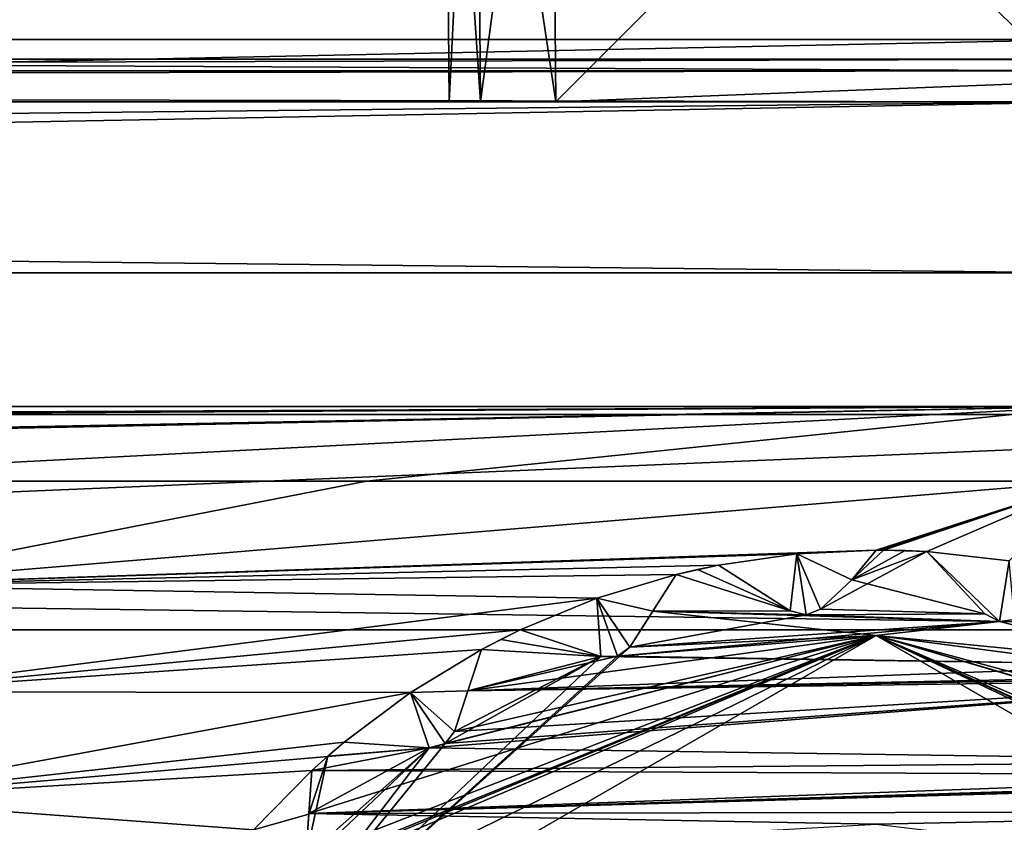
# Model space of a CAD drawing. Header units: metres. Extents: x -205 to 205, y -82 to 82.
# Tile 411 of 426: x 163.48 to 168.09, y 39.12 to 42.89. Entities that reach past the tile are written whole.
import ezdxf

# ---------------------------------------------------------------- set-up
doc = ezdxf.new("R2010")
doc.units = ezdxf.units.M
doc.layers.add('solid_PRT0003', color=7, linetype='CONTINUOUS')

msp = doc.modelspace()

# ---------------------------------------------------------------- linework, layer by layer
at = {"layer": 'solid_PRT0003'}
for points in [[(0, -75), (0, 75), (200, 75)], [(200, -75), (0, -75), (200, 75)], [(165.467377, 45.004364, 54.5), (165.489243, 42.5, 54.5), (165.489243, 42.5, 48.5)], [(165.61377, 45.003086, 54.853485), (165.489243, 42.5, 54.5), (165.467377, 45.004364, 54.5)], [(165.467377, 45.004364, 48.5), (165.489243, 42.5, 48.5), (165.635681, 42.5, 48.14645)], [(165.467377, 45.004364, 48.5), (165.467377, 45.004364, 54.5), (165.489243, 42.5, 48.5)], [(165.61377, 45.003086, 48.146515), (165.467377, 45.004364, 48.5), (165.635681, 42.5, 48.14645)], [(165.467377, 45.004364, 63.5), (165.489243, 42.5, 63.5), (165.489243, 42.5, 57.5)], [(165.61377, 45.003086, 63.853485), (165.489243, 42.5, 63.5), (165.467377, 45.004364, 63.5)], [(165.467377, 45.004364, 57.5), (165.489243, 42.5, 57.5), (165.635681, 42.5, 57.14645)], [(165.467377, 45.004364, 63.5), (165.489243, 42.5, 57.5), (165.467377, 45.004364, 57.5)], [(165.61377, 45.003086, 57.146515), (165.467377, 45.004364, 57.5), (165.635681, 42.5, 57.14645)], [(165.467377, 45.004364, 72.5), (165.489243, 42.5, 72.5), (165.489243, 42.5, 66.5)], [(165.61377, 45.003086, 72.853485), (165.489243, 42.5, 72.5), (165.467377, 45.004364, 72.5)], [(165.467377, 45.004364, 66.5), (165.489243, 42.5, 66.5), (165.635681, 42.5, 66.146446)], [(165.467377, 45.004364, 72.5), (165.489243, 42.5, 66.5), (165.467377, 45.004364, 66.5)], [(165.61377, 45.003086, 66.146515), (165.467377, 45.004364, 66.5), (165.635681, 42.5, 66.146446)], [(165.61377, 45.003086, 54.853485), (165.635681, 42.5, 54.85355), (165.489243, 42.5, 54.5)], [(165.61377, 45.003086, 63.853485), (165.635681, 42.5, 63.85355), (165.489243, 42.5, 63.5)], [(165.61377, 45.003086, 72.853485), (165.635681, 42.5, 72.853554), (165.489243, 42.5, 72.5)], [(165.61377, 45.003086, 54.853485), (165.967438, 45, 55), (165.635681, 42.5, 54.85355)], [(165.61377, 45.003086, 48.146515), (165.635681, 42.5, 48.14645), (165.989258, 42.5, 48)], [(165.61377, 45.003086, 48.146515), (165.989258, 42.5, 48), (165.967438, 45, 48)], [(165.61377, 45.003086, 63.853485), (165.967438, 45, 64), (165.635681, 42.5, 63.85355)], [(165.61377, 45.003086, 57.146515), (165.635681, 42.5, 57.14645), (165.989258, 42.5, 57)], [(165.61377, 45.003086, 57.146515), (165.989258, 42.5, 57), (165.967438, 45, 57)], [(165.61377, 45.003086, 72.853485), (165.967438, 45, 73), (165.635681, 42.5, 72.853554)], [(165.61377, 45.003086, 66.146515), (165.635681, 42.5, 66.146446), (165.989258, 42.5, 66)], [(165.61377, 45.003086, 66.146515), (165.989258, 42.5, 66), (165.967438, 45, 66)], [(165.967438, 45, 55), (165.989258, 42.5, 55), (165.635681, 42.5, 54.85355)], [(165.967438, 45, 64), (165.989258, 42.5, 64), (165.635681, 42.5, 63.85355)], [(165.967438, 45, 73), (165.989258, 42.5, 73), (165.635681, 42.5, 72.853554)], [(165.967438, 45, 55), (168.489243, 42.5, 55), (165.989258, 42.5, 55)], [(165.967438, 45, 55), (173.792526, 42.803295, 55), (168.489243, 42.5, 55)], [(165.967438, 45, 48), (165.989258, 42.5, 48), (168.489243, 45, 48)], [(165.967438, 45, 64), (168.489243, 42.5, 64), (165.989258, 42.5, 64)], [(165.967438, 45, 64), (173.792526, 42.803295, 64), (168.489243, 42.5, 64)], [(165.967438, 45, 57), (165.989258, 42.5, 57), (168.489243, 45, 57)], [(165.967438, 45, 73), (168.489243, 42.5, 73), (165.989258, 42.5, 73)], [(165.967438, 45, 73), (173.792526, 42.803295, 73), (168.489243, 42.5, 73)], [(168.489243, 45, 66), (165.967438, 45, 66), (165.989258, 42.5, 66)], [(165.967438, 45, 73), (168.489243, 45, 73), (173.792526, 42.803295, 73)], [(165.967438, 45, 55), (168.489243, 45, 55), (173.792526, 42.803295, 55)], [(165.967438, 45, 64), (168.489243, 45, 64), (173.792526, 42.803295, 64)], [(173.792526, 42.803295, 48), (168.489243, 45, 48), (165.989258, 42.5, 48)], [(173.792526, 42.803295, 57), (168.489243, 45, 57), (165.989258, 42.5, 57)], [(173.792526, 42.803295, 66), (168.489243, 45, 66), (165.989258, 42.5, 66)], [(154.40741, 42.792892, 13.792892), (168.489243, 43.5, 13.5), (154.40741, 43.5, 13.5)], [(168.489243, 42.792892, 13.792893), (168.489243, 43.5, 13.5), (154.40741, 42.792892, 13.792892)], [(168.489243, 42.646446, 45.853554), (93.489235, 43, 46), (168.489243, 43, 46)], [(168.489243, 42.646446, 45.853554), (93.489235, 42.646446, 45.853554), (93.489235, 43, 46)], [(93.489235, 42.646446, 75.146446), (168.489243, 43, 75), (93.489235, 43, 75)], [(93.489235, 42.646446, 75.146446), (168.489243, 42.646446, 75.146446), (168.489243, 43, 75)], [(168.489243, 42.792892, 13.792893), (154.40741, 42.5, 14.5), (168.489243, 42.5, 14.5)], [(168.489243, 42.792892, 13.792893), (154.40741, 42.792892, 13.792892), (154.40741, 42.5, 14.5)], [(173.792526, 42.803295, 48), (165.989258, 42.5, 48), (168.489243, 42.5, 48)], [(173.792526, 42.803295, 57), (165.989258, 42.5, 57), (168.489243, 42.5, 57)], [(173.792526, 42.803295, 66), (165.989258, 42.5, 66), (168.489243, 42.5, 66)], [(168.489243, 42.700001, 108.5), (93.489235, 42.5, 108.5), (168.489243, 42.5, 108.5)], [(168.489243, 42.700001, 108.5), (93.489235, 42.700001, 108.5), (93.489235, 42.5, 108.5)], [(93.489235, 42.700001, 78.5), (93.489235, 42.700001, 108.5), (168.489243, 42.700001, 108.5)], [(168.489243, 42.700001, 78.5), (93.489235, 42.700001, 78.5), (168.489243, 42.700001, 108.5)], [(168.489243, 42.700001, 78.5), (93.489235, 42.5, 78.5), (93.489235, 42.700001, 78.5)], [(168.489243, 42.700001, 78.5), (168.489243, 42.5, 78.5), (93.489235, 42.5, 78.5)], [(168.489243, 42.646446, 75.146446), (93.489235, 42.5, 75.5), (168.489243, 42.5, 75.5)], [(93.489235, 42.646446, 75.146446), (93.489235, 42.5, 75.5), (168.489243, 42.646446, 75.146446)], [(93.489235, 42.646446, 45.853554), (168.489243, 42.5, 45.5), (93.489235, 42.5, 45.5)], [(168.489243, 42.646446, 45.853554), (168.489243, 42.5, 45.5), (93.489235, 42.646446, 45.853554)], [(168.489243, 42.5, 108.5), (93.489235, 42.5, 108.5), (89.953697, 41.035538, 108.5)], [(168.489243, 42.5, 108.5), (89.953697, 41.035538, 108.5), (172.02478, 41.035542, 108.5)], [(168.489243, 42.5, 78), (168.489243, 42.5, 77), (93.489235, 42.5, 77)], [(93.489235, 41.700001, 76.5), (93.489235, 42.5, 77), (168.489243, 42.5, 77)], [(93.489235, 42.5, 78), (168.489243, 42.5, 78), (93.489235, 42.5, 77)], [(93.489235, 41.700001, 76.5), (168.489243, 42.5, 77), (168.489243, 41.700001, 76.5)], [(168.489243, 41.700001, 78.5), (168.489243, 42.5, 78), (93.489235, 42.5, 78)], [(93.489235, 41.700001, 78.5), (168.489243, 41.700001, 78.5), (93.489235, 42.5, 78)], [(93.489235, 42.5, 75.5), (168.489243, 42.5, 76), (168.489243, 42.5, 75.5)], [(93.489235, 42.5, 75.5), (93.489235, 42.5, 76), (168.489243, 42.5, 76)], [(168.489243, 41.700001, 76.5), (168.489243, 42.5, 76), (93.489235, 42.5, 76)], [(93.489235, 41.700001, 76.5), (168.489243, 41.700001, 76.5), (93.489235, 42.5, 76)], [(130.989243, 42.5, 44.299999), (93.489235, 42.5, 45.5), (168.489243, 42.5, 45.5)], [(93.489235, 41.700001, 106.5), (93.489235, 42.5, 107), (168.489243, 42.5, 107)], [(168.489243, 42.5, 106), (168.489243, 42.5, 107), (93.489235, 42.5, 107)], [(168.489243, 41.700001, 106.5), (93.489235, 41.700001, 106.5), (168.489243, 42.5, 107)], [(168.489243, 42.5, 106), (93.489235, 42.5, 107), (93.489235, 42.5, 106)], [(93.489235, 42.5, 106), (93.489235, 41.700001, 106.5), (168.489243, 41.700001, 106.5)], [(168.489243, 42.5, 106), (93.489235, 42.5, 106), (168.489243, 41.700001, 106.5)], [(168.489243, 42.5, 104), (93.489235, 42.5, 105), (93.489235, 42.5, 104)], [(168.489243, 42.5, 104), (168.489243, 42.5, 105), (93.489235, 42.5, 105)], [(93.489235, 41.700001, 104.5), (93.489235, 42.5, 105), (168.489243, 42.5, 105)], [(168.489243, 42.5, 102), (93.489235, 42.5, 103), (93.489235, 42.5, 102)], [(168.489243, 42.5, 102), (168.489243, 42.5, 103), (93.489235, 42.5, 103)], [(93.489235, 41.700001, 102.5), (93.489235, 42.5, 103), (168.489243, 42.5, 103)], [(168.489243, 41.700001, 104.5), (168.489243, 42.5, 104), (93.489235, 42.5, 104)], [(93.489235, 41.700001, 104.5), (168.489243, 41.700001, 104.5), (93.489235, 42.5, 104)], [(168.489243, 42.5, 100), (93.489235, 42.5, 101), (93.489235, 42.5, 100)], [(168.489243, 42.5, 100), (168.489243, 42.5, 101), (93.489235, 42.5, 101)], [(93.489235, 41.700001, 100.5), (93.489235, 42.5, 101), (168.489243, 42.5, 101)], [(168.489243, 41.700001, 102.5), (168.489243, 42.5, 102), (93.489235, 42.5, 102)], [(93.489235, 41.700001, 102.5), (168.489243, 41.700001, 102.5), (93.489235, 42.5, 102)], [(168.489243, 42.5, 98), (93.489235, 42.5, 99), (93.489235, 42.5, 98)], [(168.489243, 42.5, 98), (168.489243, 42.5, 99), (93.489235, 42.5, 99)], [(93.489235, 41.700001, 98.5), (93.489235, 42.5, 99), (168.489243, 42.5, 99)], [(168.489243, 41.700001, 100.5), (168.489243, 42.5, 100), (93.489235, 42.5, 100)], [(93.489235, 41.700001, 100.5), (168.489243, 41.700001, 100.5), (93.489235, 42.5, 100)], [(168.489243, 42.5, 96), (93.489235, 42.5, 97), (93.489235, 42.5, 96)], [(168.489243, 42.5, 96), (168.489243, 42.5, 97), (93.489235, 42.5, 97)], [(93.489235, 41.700001, 96.5), (93.489235, 42.5, 97), (168.489243, 42.5, 97)], [(168.489243, 41.700001, 98.5), (168.489243, 42.5, 98), (93.489235, 42.5, 98)], [(93.489235, 41.700001, 98.5), (168.489243, 41.700001, 98.5), (93.489235, 42.5, 98)], [(168.489243, 42.5, 94), (93.489235, 42.5, 95), (93.489235, 42.5, 94)], [(168.489243, 42.5, 94), (168.489243, 42.5, 95), (93.489235, 42.5, 95)], [(93.489235, 41.700001, 94.5), (93.489235, 42.5, 95), (168.489243, 42.5, 95)], [(168.489243, 41.700001, 96.5), (168.489243, 42.5, 96), (93.489235, 42.5, 96)], [(93.489235, 41.700001, 96.5), (168.489243, 41.700001, 96.5), (93.489235, 42.5, 96)], [(168.489243, 42.5, 92), (93.489235, 42.5, 93), (93.489235, 42.5, 92)], [(168.489243, 42.5, 92), (168.489243, 42.5, 93), (93.489235, 42.5, 93)], [(93.489235, 41.700001, 92.5), (93.489235, 42.5, 93), (168.489243, 42.5, 93)], [(168.489243, 41.700001, 94.5), (168.489243, 42.5, 94), (93.489235, 42.5, 94)], [(93.489235, 41.700001, 94.5), (168.489243, 41.700001, 94.5), (93.489235, 42.5, 94)], [(168.489243, 42.5, 90), (93.489235, 42.5, 91), (93.489235, 42.5, 90)], [(168.489243, 42.5, 90), (168.489243, 42.5, 91), (93.489235, 42.5, 91)], [(93.489235, 41.700001, 90.5), (93.489235, 42.5, 91), (168.489243, 42.5, 91)], [(168.489243, 41.700001, 92.5), (168.489243, 42.5, 92), (93.489235, 42.5, 92)], [(93.489235, 41.700001, 92.5), (168.489243, 41.700001, 92.5), (93.489235, 42.5, 92)], [(168.489243, 42.5, 88), (93.489235, 42.5, 89), (93.489235, 42.5, 88)], [(168.489243, 42.5, 88), (168.489243, 42.5, 89), (93.489235, 42.5, 89)], [(93.489235, 41.700001, 88.5), (93.489235, 42.5, 89), (168.489243, 42.5, 89)], [(168.489243, 41.700001, 90.5), (168.489243, 42.5, 90), (93.489235, 42.5, 90)], [(93.489235, 41.700001, 90.5), (168.489243, 41.700001, 90.5), (93.489235, 42.5, 90)], [(168.489243, 42.5, 86), (93.489235, 42.5, 87), (93.489235, 42.5, 86)], [(168.489243, 42.5, 86), (168.489243, 42.5, 87), (93.489235, 42.5, 87)], [(93.489235, 41.700001, 86.5), (93.489235, 42.5, 87), (168.489243, 42.5, 87)], [(168.489243, 41.700001, 88.5), (168.489243, 42.5, 88), (93.489235, 42.5, 88)], [(93.489235, 41.700001, 88.5), (168.489243, 41.700001, 88.5), (93.489235, 42.5, 88)], [(168.489243, 42.5, 84), (93.489235, 42.5, 85), (93.489235, 42.5, 84)], [(168.489243, 42.5, 84), (168.489243, 42.5, 85), (93.489235, 42.5, 85)], [(93.489235, 41.700001, 84.5), (93.489235, 42.5, 85), (168.489243, 42.5, 85)], [(168.489243, 41.700001, 86.5), (168.489243, 42.5, 86), (93.489235, 42.5, 86)], [(93.489235, 41.700001, 86.5), (168.489243, 41.700001, 86.5), (93.489235, 42.5, 86)], [(168.489243, 42.5, 82), (93.489235, 42.5, 83), (93.489235, 42.5, 82)], [(168.489243, 42.5, 82), (168.489243, 42.5, 83), (93.489235, 42.5, 83)], [(93.489235, 41.700001, 82.5), (93.489235, 42.5, 83), (168.489243, 42.5, 83)], [(168.489243, 41.700001, 84.5), (168.489243, 42.5, 84), (93.489235, 42.5, 84)], [(93.489235, 41.700001, 84.5), (168.489243, 41.700001, 84.5), (93.489235, 42.5, 84)], [(168.489243, 42.5, 80), (93.489235, 42.5, 81), (93.489235, 42.5, 80)], [(168.489243, 42.5, 80), (168.489243, 42.5, 81), (93.489235, 42.5, 81)], [(93.489235, 41.700001, 80.5), (93.489235, 42.5, 81), (168.489243, 42.5, 81)], [(168.489243, 41.700001, 82.5), (168.489243, 42.5, 82), (93.489235, 42.5, 82)], [(93.489235, 41.700001, 82.5), (168.489243, 41.700001, 82.5), (93.489235, 42.5, 82)], [(93.489235, 41.700001, 78.5), (93.489235, 42.5, 79), (168.489243, 42.5, 79)], [(168.489243, 42.5, 78.5), (168.489243, 42.5, 79), (93.489235, 42.5, 79)], [(168.489243, 42.5, 78.5), (93.489235, 42.5, 79), (93.489235, 42.5, 78.5)], [(168.489243, 41.700001, 80.5), (168.489243, 42.5, 80), (93.489235, 42.5, 80)], [(93.489235, 41.700001, 80.5), (168.489243, 41.700001, 80.5), (93.489235, 42.5, 80)], [(93.489235, 41.700001, 104.5), (168.489243, 42.5, 105), (168.489243, 41.700001, 104.5)], [(93.489235, 41.700001, 102.5), (168.489243, 42.5, 103), (168.489243, 41.700001, 102.5)], [(93.489235, 41.700001, 100.5), (168.489243, 42.5, 101), (168.489243, 41.700001, 100.5)], [(93.489235, 41.700001, 98.5), (168.489243, 42.5, 99), (168.489243, 41.700001, 98.5)], [(93.489235, 41.700001, 96.5), (168.489243, 42.5, 97), (168.489243, 41.700001, 96.5)], [(93.489235, 41.700001, 94.5), (168.489243, 42.5, 95), (168.489243, 41.700001, 94.5)], [(93.489235, 41.700001, 92.5), (168.489243, 42.5, 93), (168.489243, 41.700001, 92.5)], [(93.489235, 41.700001, 90.5), (168.489243, 42.5, 91), (168.489243, 41.700001, 90.5)], [(93.489235, 41.700001, 88.5), (168.489243, 42.5, 89), (168.489243, 41.700001, 88.5)], [(93.489235, 41.700001, 86.5), (168.489243, 42.5, 87), (168.489243, 41.700001, 86.5)], [(93.489235, 41.700001, 84.5), (168.489243, 42.5, 85), (168.489243, 41.700001, 84.5)], [(93.489235, 41.700001, 82.5), (168.489243, 42.5, 83), (168.489243, 41.700001, 82.5)], [(93.489235, 41.700001, 80.5), (168.489243, 42.5, 81), (168.489243, 41.700001, 80.5)], [(93.489235, 41.700001, 78.5), (168.489243, 42.5, 79), (168.489243, 41.700001, 78.5)], [(144.989944, 42.5, 38.500713), (130.989243, 42.5, 44.299999), (168.489243, 42.5, 45.5)], [(150.78923, 42.5, 24.5), (144.989944, 42.5, 38.500713), (168.489243, 42.5, 45.5)], [(150.78923, 42.5, 24.5), (168.489243, 42.5, 45.5), (151.964676, 42.5, 14.774105)], [(168.489243, 42.5, 45.5), (153.603897, 42.5, 14.705912), (151.964676, 42.5, 14.774105)], [(168.489243, 42.5, 45.5), (154.40741, 42.5, 14.5), (153.603897, 42.5, 14.705912)], [(168.489243, 42.5, 45.5), (168.489243, 42.5, 14.5), (154.40741, 42.5, 14.5)], [(165.489243, 42.5, 54.5), (165.635681, 42.5, 54.85355), (168.489243, 42.5, 48)], [(165.489243, 42.5, 48.5), (165.489243, 42.5, 54.5), (168.489243, 42.5, 48)], [(165.635681, 42.5, 48.14645), (165.489243, 42.5, 48.5), (168.489243, 42.5, 48)], [(165.489243, 42.5, 63.5), (165.635681, 42.5, 63.85355), (168.489243, 42.5, 57)], [(165.489243, 42.5, 57.5), (165.489243, 42.5, 63.5), (168.489243, 42.5, 57)], [(165.635681, 42.5, 57.14645), (165.489243, 42.5, 57.5), (168.489243, 42.5, 57)], [(165.489243, 42.5, 72.5), (165.635681, 42.5, 72.853554), (168.489243, 42.5, 66)], [(165.489243, 42.5, 66.5), (165.489243, 42.5, 72.5), (168.489243, 42.5, 66)], [(165.635681, 42.5, 66.146446), (165.489243, 42.5, 66.5), (168.489243, 42.5, 66)], [(165.635681, 42.5, 54.85355), (165.989258, 42.5, 55), (168.489243, 42.5, 48)], [(165.989258, 42.5, 48), (165.635681, 42.5, 48.14645), (168.489243, 42.5, 48)], [(165.635681, 42.5, 63.85355), (165.989258, 42.5, 64), (168.489243, 42.5, 57)], [(165.989258, 42.5, 57), (165.635681, 42.5, 57.14645), (168.489243, 42.5, 57)], [(165.635681, 42.5, 72.853554), (165.989258, 42.5, 73), (168.489243, 42.5, 66)], [(165.989258, 42.5, 66), (165.635681, 42.5, 66.146446), (168.489243, 42.5, 66)], [(165.989258, 42.5, 55), (168.489243, 42.5, 55), (168.489243, 42.5, 48)], [(165.989258, 42.5, 64), (168.489243, 42.5, 64), (168.489243, 42.5, 57)], [(165.989258, 42.5, 73), (168.489243, 42.5, 73), (168.489243, 42.5, 66)], [(90.963112, 40.026123, 108.410858), (93.489235, 41.072483, 108.410858), (171.015366, 40.026123, 108.410858)], [(93.489235, 40.722591, 75), (96.875961, 40.722591, 75), (168.489243, 41.072483, 108.410858)], [(93.489235, 41.072483, 108.410858), (93.489235, 40.722591, 75), (168.489243, 41.072483, 108.410858)], [(171.015366, 40.026123, 108.410858), (93.489235, 41.072483, 108.410858), (168.489243, 41.072483, 108.410858)], [(96.875961, 40.722591, 75), (100.246826, 40.722591, 75), (168.489243, 41.072483, 108.410858)], [(100.246826, 40.722591, 75), (110.791389, 40.722591, 75), (168.489243, 41.072483, 108.410858)], [(110.791389, 40.722591, 75), (111.887085, 40.722591, 75), (168.489243, 41.072483, 108.410858)], [(111.887085, 40.722591, 75), (150.091385, 40.722591, 75), (168.489243, 41.072483, 108.410858)], [(150.091385, 40.722591, 75), (151.187088, 40.722591, 75), (168.489243, 41.072483, 108.410858)], [(151.187088, 40.722591, 75), (161.731552, 40.722591, 75), (168.489243, 41.072483, 108.410858)], [(161.731552, 40.722591, 75), (165.101837, 40.722591, 75), (168.489243, 41.072483, 108.410858)], [(165.101837, 40.722591, 75), (168.489243, 40.722591, 75), (168.489243, 41.072483, 108.410858)], [(172.02478, 41.035542, 108.5), (89.953697, 41.035538, 108.5), (88.489235, 37.5, 108.5)], [(172.02478, 41.035542, 108.5), (88.489235, 37.5, 108.5), (173.489243, 37.5, 108.5)], [(162.591858, 40.233204, 75), (165.101837, 40.722591, 75), (161.731552, 40.722591, 75)], [(162.591858, 40.233204, 75), (168.489243, 40.722591, 75), (165.101837, 40.722591, 75)], [(167.489243, 40.400002, 75), (168.489243, 40.722591, 75), (162.591858, 40.233204, 75)], [(167.506638, 40.39996, 75), (168.489243, 40.722591, 75), (167.489243, 40.400002, 75)], [(167.506638, 40.39996, 75), (167.524048, 40.399845, 75), (168.489243, 40.722591, 75)], [(167.524048, 40.399845, 75), (167.726547, 40.392773, 75), (168.489243, 40.722591, 75)], [(167.726547, 40.392773, 75), (168.112778, 40.349831, 75), (168.489243, 40.722591, 75)], [(167.118439, 40.382332, 75), (167.489243, 40.400002, 75), (162.591858, 40.233204, 75)], [(166.751007, 40.329491, 75), (167.118439, 40.382332, 75), (162.591858, 40.233204, 75)], [(167.118439, 40.382332, 6), (167.118439, 40.382332, 75), (166.751007, 40.329491, 75)], [(167.118439, 40.382332, 6), (166.751007, 40.329491, 75), (166.751007, 40.329491, 55)], [(166.751007, 40.329491, 26), (167.118439, 40.382332, 6), (166.751007, 40.329491, 55)], [(166.751007, 40.329491, 26), (166.751007, 40.329491, 6), (167.118439, 40.382332, 6)], [(167.086395, 40.115002, 6), (167.118439, 40.382332, 6), (166.751007, 40.329491, 6)], [(167.162094, 40.096619, 6), (167.118439, 40.382332, 6), (167.086395, 40.115002, 6)], [(167.489243, 40.400002, 6), (167.489243, 40.400002, 75), (167.118439, 40.382332, 75)], [(167.118439, 40.382332, 6), (167.489243, 40.400002, 6), (167.118439, 40.382332, 75)], [(167.374832, 40.2607, 6), (167.489243, 40.400002, 6), (167.118439, 40.382332, 6)], [(167.227997, 40.123779, 6), (167.374832, 40.2607, 6), (167.118439, 40.382332, 6)], [(167.162094, 40.096619, 6), (167.227997, 40.123779, 6), (167.118439, 40.382332, 6)], [(167.524048, 40.399845, 55), (167.227966, 40.123756, 75), (167.374817, 40.260685, 75)], [(167.374832, 40.2607, 55), (167.227966, 40.123756, 75), (167.524048, 40.399845, 55)], [(167.524048, 40.399845, 6), (167.227966, 40.123756, 26), (167.374817, 40.260685, 26)], [(167.374832, 40.2607, 6), (167.227966, 40.123756, 26), (167.524048, 40.399845, 6)], [(167.227966, 40.123756, 75), (167.998062, 40.101612, 75), (167.726547, 40.392773, 75)], [(167.374817, 40.260685, 75), (167.227966, 40.123756, 75), (167.726547, 40.392773, 75)], [(167.726547, 40.392773, 26), (167.374817, 40.260685, 26), (167.227966, 40.123756, 26)], [(167.998062, 40.101612, 26), (167.726547, 40.392773, 26), (167.227966, 40.123756, 26)], [(167.524048, 40.399845, 75), (167.374817, 40.260685, 75), (167.726547, 40.392773, 75)], [(167.524048, 40.399845, 55), (167.374817, 40.260685, 75), (167.524048, 40.399845, 75)], [(167.625336, 40.397625, 26), (167.524048, 40.399845, 26), (167.374817, 40.260685, 26)], [(167.524048, 40.399845, 6), (167.374817, 40.260685, 26), (167.524048, 40.399845, 26)], [(167.726547, 40.392773, 26), (167.625336, 40.397625, 26), (167.374817, 40.260685, 26)], [(167.374832, 40.2607, 6), (167.524048, 40.399845, 6), (167.489243, 40.400002, 6)], [(167.374832, 40.2607, 55), (167.524048, 40.399845, 55), (167.726547, 40.392773, 55)], [(167.374832, 40.2607, 55), (167.726547, 40.392773, 55), (167.998062, 40.101612, 55)], [(167.489243, 40.400002, 75), (167.506638, 40.39996, 6), (167.524048, 40.399845, 26)], [(167.506638, 40.39996, 6), (167.489243, 40.400002, 75), (167.489243, 40.400002, 6)], [(167.524048, 40.399845, 55), (167.506638, 40.39996, 75), (167.489243, 40.400002, 75)], [(167.489243, 40.400002, 75), (167.524048, 40.399845, 26), (167.524048, 40.399845, 55)], [(167.524048, 40.399845, 6), (167.506638, 40.39996, 6), (167.489243, 40.400002, 6)], [(167.524048, 40.399845, 55), (167.524048, 40.399845, 75), (167.506638, 40.39996, 75)], [(167.506638, 40.39996, 6), (167.524048, 40.399845, 6), (167.524048, 40.399845, 26)], [(167.524048, 40.399845, 55), (167.625336, 40.397625, 55), (167.726547, 40.392773, 55)], [(167.625336, 40.397625, 26), (167.625336, 40.397625, 55), (167.524048, 40.399845, 55)], [(167.625336, 40.397625, 26), (167.524048, 40.399845, 55), (167.524048, 40.399845, 26)], [(167.726547, 40.392773, 26), (167.726547, 40.392773, 55), (167.625336, 40.397625, 55)], [(167.726547, 40.392773, 26), (167.625336, 40.397625, 55), (167.625336, 40.397625, 26)], [(168.112778, 40.349831, 6), (168.112778, 40.349831, 75), (167.726547, 40.392773, 75)], [(167.998062, 40.101612, 55), (167.726547, 40.392773, 75), (167.998062, 40.101612, 75)], [(167.726547, 40.392773, 55), (167.726547, 40.392773, 75), (167.998062, 40.101612, 55)], [(168.112778, 40.349831, 6), (167.726547, 40.392773, 75), (167.726547, 40.392773, 55)], [(168.112778, 40.349831, 6), (167.726547, 40.392773, 55), (167.726547, 40.392773, 26)], [(167.998062, 40.101612, 6), (167.726547, 40.392773, 26), (167.998062, 40.101612, 26)], [(167.726547, 40.392773, 6), (167.726547, 40.392773, 26), (167.998062, 40.101612, 6)], [(168.112778, 40.349831, 6), (167.726547, 40.392773, 26), (167.726547, 40.392773, 6)], [(168.066818, 40.06498, 6), (167.726547, 40.392773, 6), (167.998062, 40.101612, 6)], [(168.066818, 40.06498, 6), (168.112778, 40.349831, 6), (167.726547, 40.392773, 6)], [(166.751007, 40.329491, 75), (162.591858, 40.233204, 75), (166.553101, 40.28598, 75)], [(167.086395, 40.115002, 75), (166.751007, 40.329491, 75), (166.553101, 40.28598, 75)], [(166.553101, 40.28598, 26), (166.751007, 40.329491, 26), (166.651764, 40.309021, 26)], [(167.086395, 40.115002, 26), (166.751007, 40.329491, 26), (166.553101, 40.28598, 26)], [(166.651764, 40.309021, 55), (166.751007, 40.329491, 26), (166.751007, 40.329491, 55)], [(167.086395, 40.115002, 55), (166.651764, 40.309021, 55), (166.751007, 40.329491, 55)], [(166.651764, 40.309021, 55), (166.651764, 40.309021, 26), (166.751007, 40.329491, 26)], [(167.086395, 40.115002, 55), (166.751007, 40.329491, 75), (167.086395, 40.115002, 75)], [(167.086395, 40.115002, 55), (166.751007, 40.329491, 55), (166.751007, 40.329491, 75)], [(167.086395, 40.115002, 6), (166.751007, 40.329491, 6), (166.751007, 40.329491, 26)], [(167.086395, 40.115002, 6), (166.751007, 40.329491, 26), (167.086395, 40.115002, 26)], [(168.066818, 40.06498, 6), (168.137405, 40.074898, 6), (168.112778, 40.349831, 6)], [(166.180969, 40.174023, 75), (166.553101, 40.28598, 75), (162.591858, 40.233204, 75)], [(166.553101, 40.28598, 55), (166.553101, 40.28598, 75), (166.180969, 40.174023, 75)], [(166.553101, 40.28598, 6), (166.553101, 40.28598, 26), (166.180969, 40.174023, 75)], [(166.553101, 40.28598, 55), (166.180969, 40.174023, 75), (166.553101, 40.28598, 26)], [(166.180969, 40.174023, 6), (166.553101, 40.28598, 6), (166.180969, 40.174023, 75)], [(166.443176, 40.114101, 6), (166.553101, 40.28598, 6), (166.180969, 40.174023, 6)], [(166.553101, 40.28598, 55), (166.334991, 39.944935, 75), (166.443161, 40.114082, 75)], [(166.443176, 40.114101, 55), (166.334991, 39.944935, 75), (166.553101, 40.28598, 55)], [(166.443161, 40.114082, 26), (166.553101, 40.28598, 6), (166.334991, 39.944935, 26)], [(166.443176, 40.114101, 6), (166.334991, 39.944935, 26), (166.553101, 40.28598, 6)], [(167.086395, 40.115002, 75), (166.553101, 40.28598, 75), (166.443161, 40.114082, 75)], [(166.553101, 40.28598, 55), (166.443161, 40.114082, 75), (166.553101, 40.28598, 75)], [(166.443161, 40.114082, 26), (166.553101, 40.28598, 26), (166.553101, 40.28598, 6)], [(166.443161, 40.114082, 26), (167.086395, 40.115002, 26), (166.553101, 40.28598, 26)], [(167.086395, 40.115002, 55), (166.443176, 40.114101, 55), (166.553101, 40.28598, 55)], [(166.553101, 40.28598, 55), (166.553101, 40.28598, 26), (166.651764, 40.309021, 26)], [(166.651764, 40.309021, 55), (166.553101, 40.28598, 55), (166.651764, 40.309021, 26)], [(167.086395, 40.115002, 55), (166.553101, 40.28598, 55), (166.651764, 40.309021, 55)], [(166.180969, 40.174023, 75), (162.591858, 40.233204, 75), (162.731903, 39.735497, 75)], [(167.227997, 40.123779, 55), (167.227966, 40.123756, 75), (167.374832, 40.2607, 55)], [(167.227997, 40.123779, 6), (167.227966, 40.123756, 26), (167.374832, 40.2607, 6)], [(167.227997, 40.123779, 55), (167.374832, 40.2607, 55), (167.998062, 40.101612, 55)], [(165.821838, 40.025593, 75), (166.180969, 40.174023, 75), (162.731903, 39.735497, 75)], [(166.180969, 40.174023, 6), (166.180969, 40.174023, 75), (165.821838, 40.025593, 75)], [(165.821838, 40.025593, 55), (166.180969, 40.174023, 6), (165.821838, 40.025593, 75)], [(165.821838, 40.025593, 26), (165.821838, 40.025593, 6), (166.180969, 40.174023, 6)], [(166.200027, 39.901249, 6), (166.180969, 40.174023, 6), (165.821838, 40.025593, 6)], [(165.821838, 40.025593, 55), (165.821838, 40.025593, 26), (166.180969, 40.174023, 6)], [(166.335007, 39.944965, 6), (166.443176, 40.114101, 6), (166.180969, 40.174023, 6)], [(166.277939, 39.902271, 6), (166.335007, 39.944965, 6), (166.180969, 40.174023, 6)], [(166.200027, 39.901249, 6), (166.277939, 39.902271, 6), (166.180969, 40.174023, 6)], [(166.335007, 39.944965, 55), (166.334991, 39.944935, 75), (166.443176, 40.114101, 55)], [(166.335007, 39.944965, 6), (166.334991, 39.944935, 26), (166.443176, 40.114101, 6)], [(167.162094, 40.096619, 75), (166.443161, 40.114082, 75), (166.334991, 39.944935, 75)], [(166.443161, 40.114082, 26), (166.334991, 39.944935, 26), (167.162094, 40.096619, 26)], [(167.162094, 40.096619, 75), (166.334991, 39.944935, 75), (168.066818, 40.06498, 75)], [(166.334991, 39.944935, 26), (168.066818, 40.06498, 26), (167.162094, 40.096619, 26)], [(167.489243, 40, 55), (166.335007, 39.944965, 55), (166.443176, 40.114101, 55)], [(167.162094, 40.096619, 75), (167.086395, 40.115002, 75), (166.443161, 40.114082, 75)], [(166.443161, 40.114082, 26), (167.162094, 40.096619, 26), (167.086395, 40.115002, 26)], [(167.086395, 40.115002, 55), (167.162094, 40.096619, 55), (166.443176, 40.114101, 55)], [(167.162094, 40.096619, 55), (168.066818, 40.06498, 55), (166.443176, 40.114101, 55)], [(167.489243, 40, 55), (166.443176, 40.114101, 55), (168.066818, 40.06498, 55)], [(167.086395, 40.115002, 55), (167.086395, 40.115002, 75), (167.162094, 40.096619, 75)], [(167.086395, 40.115002, 55), (167.162094, 40.096619, 75), (167.162094, 40.096619, 55)], [(167.086395, 40.115002, 6), (167.086395, 40.115002, 26), (167.162094, 40.096619, 26)], [(167.162094, 40.096619, 6), (167.086395, 40.115002, 6), (167.162094, 40.096619, 26)], [(167.162094, 40.096619, 55), (167.227966, 40.123756, 75), (167.227997, 40.123779, 55)], [(167.162094, 40.096619, 55), (167.227997, 40.123779, 55), (167.998062, 40.101612, 55)], [(167.162094, 40.096619, 6), (167.227966, 40.123756, 26), (167.227997, 40.123779, 6)], [(167.227966, 40.123756, 75), (167.162094, 40.096619, 75), (167.998062, 40.101612, 75)], [(167.162094, 40.096619, 55), (167.162094, 40.096619, 75), (167.227966, 40.123756, 75)], [(167.998062, 40.101612, 26), (167.227966, 40.123756, 26), (167.162094, 40.096619, 26)], [(167.162094, 40.096619, 6), (167.162094, 40.096619, 26), (167.227966, 40.123756, 26)], [(167.162094, 40.096619, 75), (168.066818, 40.06498, 75), (167.998062, 40.101612, 75)], [(167.162094, 40.096619, 55), (167.998062, 40.101612, 55), (168.066818, 40.06498, 55)], [(168.066818, 40.06498, 26), (167.998062, 40.101612, 26), (167.162094, 40.096619, 26)], [(167.998062, 40.101612, 55), (167.998062, 40.101612, 75), (168.066818, 40.06498, 75)], [(167.998062, 40.101612, 55), (168.066818, 40.06498, 75), (168.066818, 40.06498, 55)], [(167.998062, 40.101612, 6), (167.998062, 40.101612, 26), (168.066818, 40.06498, 26)], [(168.066818, 40.06498, 6), (167.998062, 40.101612, 6), (168.066818, 40.06498, 26)], [(168.066818, 40.06498, 75), (166.334991, 39.944935, 75), (166.277939, 39.902267, 75)], [(168.066818, 40.06498, 75), (166.277939, 39.902267, 75), (168.877762, 39.861923, 75)], [(166.334991, 39.944935, 26), (167.489243, 40, 26), (168.066818, 40.06498, 26)], [(167.489243, 40, 55), (168.066818, 40.06498, 55), (168.877762, 39.861923, 55)], [(168.877762, 39.861923, 26), (168.066818, 40.06498, 26), (167.489243, 40, 26)], [(168.066818, 40.06498, 55), (168.137375, 40.074883, 75), (168.137405, 40.074898, 55)], [(168.066818, 40.06498, 55), (168.137405, 40.074898, 55), (168.877762, 39.861923, 55)], [(168.066818, 40.06498, 6), (168.137375, 40.074883, 26), (168.137405, 40.074898, 6)], [(168.137375, 40.074883, 75), (168.066818, 40.06498, 75), (168.877762, 39.861923, 75)], [(168.066818, 40.06498, 55), (168.066818, 40.06498, 75), (168.137375, 40.074883, 75)], [(168.877762, 39.861923, 26), (168.137375, 40.074883, 26), (168.066818, 40.06498, 26)], [(168.066818, 40.06498, 6), (168.066818, 40.06498, 26), (168.137375, 40.074883, 26)], [(90.963112, 40.026123, 108.410858), (172.061722, 37.5, 108.410858), (89.916756, 37.5, 108.410858)], [(90.963112, 40.026123, 108.410858), (171.015366, 40.026123, 108.410858), (172.061722, 37.5, 108.410858)], [(165.640976, 39.934227, 75), (165.821838, 40.025593, 75), (162.731903, 39.735497, 75)], [(164.25267, 38.418465, 26), (167.489243, 40, 26), (164.215134, 38.61903, 26)], [(164.720932, 38.859459, 26), (164.215134, 38.61903, 26), (167.489243, 40, 26)], [(164.25267, 38.418465, 26), (164.458054, 38.249809, 26), (167.489243, 40, 26)], [(164.457962, 38.249664, 55), (166.335007, 39.944965, 55), (167.489243, 40, 55)], [(164.458054, 38.249809, 26), (164.457962, 38.249664, 55), (167.489243, 40, 55)], [(164.458054, 38.249809, 26), (167.489243, 40, 55), (167.489243, 40, 26)], [(164.788712, 38.897884, 26), (164.720932, 38.859459, 26), (167.489243, 40, 26)], [(164.818146, 38.962757, 26), (164.788712, 38.897884, 26), (167.489243, 40, 26)], [(164.83165, 39.165878, 26), (164.818146, 38.962757, 26), (167.489243, 40, 26)], [(165.394684, 39.473778, 26), (164.83165, 39.165878, 26), (167.489243, 40, 26)], [(165.469879, 39.494141, 26), (165.394684, 39.473778, 26), (167.489243, 40, 26)], [(165.514526, 39.549656, 26), (165.469879, 39.494141, 26), (167.489243, 40, 26)], [(165.57724, 39.740391, 26), (165.514526, 39.549656, 26), (167.489243, 40, 26)], [(166.277939, 39.902267, 26), (165.57724, 39.740391, 26), (167.489243, 40, 26)], [(165.640976, 39.934227, 75), (166.200027, 39.901249, 75), (165.821838, 40.025593, 75)], [(165.640976, 39.934227, 26), (165.821838, 40.025593, 26), (165.73082, 39.981083, 26)], [(166.200027, 39.901249, 26), (165.821838, 40.025593, 26), (165.640976, 39.934227, 26)], [(165.73082, 39.981083, 55), (165.73082, 39.981083, 26), (165.821838, 40.025593, 26)], [(165.821838, 40.025593, 55), (165.73082, 39.981083, 55), (165.821838, 40.025593, 26)], [(166.200027, 39.901249, 55), (165.73082, 39.981083, 55), (165.821838, 40.025593, 55)], [(166.200027, 39.901249, 55), (165.821838, 40.025593, 75), (166.200027, 39.901249, 75)], [(166.200027, 39.901249, 55), (165.821838, 40.025593, 55), (165.821838, 40.025593, 75)], [(166.200027, 39.901249, 6), (165.821838, 40.025593, 6), (165.821838, 40.025593, 26)], [(166.200027, 39.901249, 6), (165.821838, 40.025593, 26), (166.200027, 39.901249, 26)], [(166.334991, 39.944935, 26), (166.277939, 39.902267, 26), (167.489243, 40, 26)], [(167.489243, 40, 55), (170.40892, 38.662285, 55), (170.903168, 38.385479, 55)], [(170.520416, 38.249809, 55), (167.489243, 40, 55), (170.903168, 38.385479, 55)], [(167.489243, 40, 55), (170.350677, 38.703377, 55), (170.40892, 38.662285, 55)], [(167.489243, 40, 55), (170.325623, 38.777149, 55), (170.350677, 38.703377, 55)], [(167.489243, 40, 55), (169.779449, 39.32045, 55), (170.325623, 38.777149, 55)], [(167.489243, 40, 55), (169.712814, 39.345764, 55), (169.779449, 39.32045, 55)], [(167.489243, 40, 55), (169.670212, 39.410988, 55), (169.712814, 39.345764, 55)], [(167.489243, 40, 55), (168.935257, 39.809341, 55), (169.670212, 39.410988, 55)], [(167.489243, 40, 55), (168.877762, 39.861923, 55), (168.935257, 39.809341, 55)], [(167.489243, 40, 26), (167.489243, 40, 55), (170.520416, 38.249809, 55)], [(170.520508, 38.249664, 26), (167.489243, 40, 26), (170.520416, 38.249809, 55)], [(168.877762, 39.861923, 26), (167.489243, 40, 26), (170.520508, 38.249664, 26)], [(165.640976, 39.934227, 55), (165.640976, 39.934227, 26), (165.73082, 39.981083, 26)], [(165.73082, 39.981083, 55), (165.640976, 39.934227, 55), (165.73082, 39.981083, 26)], [(166.200027, 39.901249, 55), (165.640976, 39.934227, 55), (165.73082, 39.981083, 55)], [(165.30838, 39.733246, 75), (165.640976, 39.934227, 75), (162.731903, 39.735497, 75)], [(164.457962, 38.249664, 55), (166.277939, 39.902271, 55), (166.335007, 39.944965, 55)], [(164.457962, 38.249664, 55), (166.200027, 39.901249, 55), (166.277939, 39.902271, 55)], [(164.457962, 38.249664, 55), (165.469879, 39.494141, 55), (166.200027, 39.901249, 55)], [(165.640976, 39.934227, 55), (165.640976, 39.934227, 75), (165.30838, 39.733246, 75)], [(165.640976, 39.934227, 6), (165.640976, 39.934227, 26), (165.30838, 39.733246, 75)], [(165.640976, 39.934227, 55), (165.30838, 39.733246, 75), (165.640976, 39.934227, 26)], [(165.30838, 39.733246, 6), (165.640976, 39.934227, 6), (165.30838, 39.733246, 75)], [(165.577255, 39.740414, 6), (165.640976, 39.934227, 6), (165.30838, 39.733246, 6)], [(165.469879, 39.494141, 55), (165.514542, 39.549694, 55), (166.200027, 39.901249, 55)], [(165.640976, 39.934227, 55), (165.514526, 39.549656, 75), (165.57724, 39.740391, 75)], [(165.577255, 39.740414, 55), (165.514526, 39.549656, 75), (165.640976, 39.934227, 55)], [(165.57724, 39.740391, 26), (165.640976, 39.934227, 6), (165.514526, 39.549656, 26)], [(165.577255, 39.740414, 6), (165.514526, 39.549656, 26), (165.640976, 39.934227, 6)], [(165.514542, 39.549694, 55), (165.577255, 39.740414, 55), (166.200027, 39.901249, 55)], [(165.57724, 39.740391, 75), (166.200027, 39.901249, 75), (165.640976, 39.934227, 75)], [(165.640976, 39.934227, 55), (165.57724, 39.740391, 75), (165.640976, 39.934227, 75)], [(165.57724, 39.740391, 26), (165.640976, 39.934227, 26), (165.640976, 39.934227, 6)], [(166.200027, 39.901249, 26), (165.640976, 39.934227, 26), (165.57724, 39.740391, 26)], [(166.277939, 39.902267, 26), (166.200027, 39.901249, 26), (165.57724, 39.740391, 26)], [(168.877762, 39.861923, 75), (166.200027, 39.901249, 75), (165.57724, 39.740391, 75)], [(165.577255, 39.740414, 55), (165.640976, 39.934227, 55), (166.200027, 39.901249, 55)], [(166.200027, 39.901249, 55), (166.277939, 39.902267, 75), (166.277939, 39.902271, 55)], [(166.200027, 39.901249, 6), (166.277939, 39.902267, 26), (166.277939, 39.902271, 6)], [(168.877762, 39.861923, 75), (166.277939, 39.902267, 75), (166.200027, 39.901249, 75)], [(166.200027, 39.901249, 55), (166.200027, 39.901249, 75), (166.277939, 39.902267, 75)], [(166.200027, 39.901249, 6), (166.200027, 39.901249, 26), (166.277939, 39.902267, 26)], [(166.277939, 39.902271, 55), (166.334991, 39.944935, 75), (166.335007, 39.944965, 55)], [(166.277939, 39.902271, 6), (166.334991, 39.944935, 26), (166.335007, 39.944965, 6)], [(166.277939, 39.902271, 55), (166.277939, 39.902267, 75), (166.334991, 39.944935, 75)], [(166.277939, 39.902271, 6), (166.277939, 39.902267, 26), (166.334991, 39.944935, 26)], [(168.935257, 39.809338, 75), (168.877762, 39.861923, 75), (165.57724, 39.740391, 75)], [(169.006042, 39.801384, 75), (168.935257, 39.809338, 75), (165.57724, 39.740391, 75)], [(169.572556, 39.796936, 75), (165.469879, 39.494141, 75), (165.394684, 39.473778, 75)], [(169.670212, 39.410988, 75), (169.572556, 39.796936, 75), (165.394684, 39.473778, 75)], [(169.572556, 39.796936, 75), (165.514526, 39.549656, 75), (165.469879, 39.494141, 75)], [(169.572556, 39.796936, 75), (165.57724, 39.740391, 75), (165.514526, 39.549656, 75)], [(169.006042, 39.801384, 75), (165.57724, 39.740391, 75), (169.572556, 39.796936, 75)], [(165.30838, 39.733246, 75), (162.731903, 39.735497, 75), (162.604568, 39.234211, 75)], [(164.997452, 39.500164, 75), (165.30838, 39.733246, 75), (162.604568, 39.234211, 75)], [(165.30838, 39.733246, 6), (165.30838, 39.733246, 75), (164.997452, 39.500164, 75)], [(164.997452, 39.500164, 55), (165.30838, 39.733246, 6), (164.997452, 39.500164, 75)], [(164.997452, 39.500164, 26), (164.997452, 39.500164, 6), (165.30838, 39.733246, 6)], [(165.394684, 39.473778, 6), (165.30838, 39.733246, 6), (164.997452, 39.500164, 6)], [(164.997452, 39.500164, 55), (164.997452, 39.500164, 26), (165.30838, 39.733246, 6)], [(165.514542, 39.549694, 6), (165.577255, 39.740414, 6), (165.30838, 39.733246, 6)], [(165.469879, 39.494141, 6), (165.514542, 39.549694, 6), (165.30838, 39.733246, 6)], [(165.394684, 39.473778, 6), (165.469879, 39.494141, 6), (165.30838, 39.733246, 6)], [(165.514542, 39.549694, 55), (165.514526, 39.549656, 75), (165.577255, 39.740414, 55)], [(165.514542, 39.549694, 6), (165.514526, 39.549656, 26), (165.577255, 39.740414, 6)], [(165.469879, 39.494141, 55), (165.514526, 39.549656, 75), (165.514542, 39.549694, 55)], [(165.469879, 39.494141, 6), (165.514526, 39.549656, 26), (165.514542, 39.549694, 6)], [(165.469879, 39.494141, 55), (165.469879, 39.494141, 75), (165.514526, 39.549656, 75)], [(165.469879, 39.494141, 6), (165.469879, 39.494141, 26), (165.514526, 39.549656, 26)], [(165.394684, 39.473778, 75), (164.997452, 39.500164, 75), (162.604568, 39.234211, 75)], [(164.457962, 38.249664, 55), (165.394684, 39.473778, 55), (165.469879, 39.494141, 55)], [(164.920349, 39.434418, 55), (164.920349, 39.434418, 26), (164.997452, 39.500164, 26)], [(165.394684, 39.473778, 26), (164.997452, 39.500164, 26), (164.920349, 39.434418, 26)], [(164.997452, 39.500164, 55), (164.920349, 39.434418, 55), (164.997452, 39.500164, 26)], [(165.394684, 39.473778, 55), (164.920349, 39.434418, 55), (164.997452, 39.500164, 55)], [(165.394684, 39.473778, 55), (164.997452, 39.500164, 75), (165.394684, 39.473778, 75)], [(165.394684, 39.473778, 55), (164.997452, 39.500164, 55), (164.997452, 39.500164, 75)], [(165.394684, 39.473778, 6), (164.997452, 39.500164, 6), (164.997452, 39.500164, 26)], [(165.394684, 39.473778, 6), (164.997452, 39.500164, 26), (165.394684, 39.473778, 26)], [(165.394684, 39.473778, 55), (165.394684, 39.473778, 75), (165.469879, 39.494141, 75)], [(165.394684, 39.473778, 55), (165.469879, 39.494141, 75), (165.469879, 39.494141, 55)], [(165.394684, 39.473778, 6), (165.394684, 39.473778, 26), (165.469879, 39.494141, 26)], [(165.394684, 39.473778, 6), (165.469879, 39.494141, 26), (165.469879, 39.494141, 6)], [(164.844986, 39.366692, 75), (165.394684, 39.473778, 75), (162.604568, 39.234211, 75)], [(164.457962, 38.249664, 55), (164.788712, 38.897881, 55), (165.394684, 39.473778, 55)], [(164.788712, 38.897881, 55), (164.818161, 38.962795, 55), (165.394684, 39.473778, 55)], [(164.818161, 38.962795, 55), (164.920349, 39.434418, 55), (165.394684, 39.473778, 55)], [(165.394684, 39.473778, 26), (164.844986, 39.366692, 26), (164.83165, 39.165878, 26)], [(169.670212, 39.410988, 75), (165.394684, 39.473778, 75), (164.844986, 39.366692, 75)], [(165.394684, 39.473778, 26), (164.920349, 39.434418, 26), (164.844986, 39.366692, 26)], [(164.818161, 38.962795, 55), (164.831467, 39.163116, 55), (164.920349, 39.434418, 55)], [(164.831467, 39.163116, 55), (164.844986, 39.366692, 55), (164.920349, 39.434418, 55)], [(164.844986, 39.366692, 55), (164.844986, 39.366692, 26), (164.920349, 39.434418, 26)], [(164.920349, 39.434418, 55), (164.844986, 39.366692, 55), (164.920349, 39.434418, 26)], [(169.712814, 39.34576, 75), (169.670212, 39.410988, 75), (164.844986, 39.366692, 75)], [(164.57283, 39.08931, 75), (164.844986, 39.366692, 75), (162.604568, 39.234211, 75)], [(164.844986, 39.366692, 55), (164.844986, 39.366692, 75), (164.57283, 39.08931, 75)], [(164.844986, 39.366692, 6), (164.844986, 39.366692, 26), (164.57283, 39.08931, 75)], [(164.844986, 39.366692, 55), (164.57283, 39.08931, 75), (164.844986, 39.366692, 26)], [(164.57283, 39.08931, 6), (164.844986, 39.366692, 6), (164.57283, 39.08931, 75)], [(164.831467, 39.163116, 6), (164.844986, 39.366692, 6), (164.57283, 39.08931, 6)], [(164.844986, 39.366692, 55), (164.818146, 38.962757, 75), (164.83165, 39.165878, 75)], [(164.831467, 39.163116, 55), (164.818146, 38.962757, 75), (164.844986, 39.366692, 55)], [(164.83165, 39.165878, 26), (164.844986, 39.366692, 6), (164.818146, 38.962757, 26)], [(164.831467, 39.163116, 6), (164.818146, 38.962757, 26), (164.844986, 39.366692, 6)], [(169.712814, 39.34576, 75), (164.844986, 39.366692, 75), (164.83165, 39.165878, 75)], [(164.844986, 39.366692, 55), (164.83165, 39.165878, 75), (164.844986, 39.366692, 75)], [(164.83165, 39.165878, 26), (164.844986, 39.366692, 26), (164.844986, 39.366692, 6)], [(169.779419, 39.32045, 75), (169.712814, 39.34576, 75), (164.83165, 39.165878, 75)], [(169.982986, 39.31974, 75), (169.779419, 39.32045, 75), (164.83165, 39.165878, 75)], [(169.982986, 39.31974, 75), (164.83165, 39.165878, 75), (170.184235, 39.319038, 75)], [(170.184235, 39.319038, 75), (164.83165, 39.165878, 75), (170.327011, 39.175255, 75)], [(164.57283, 39.08931, 75), (162.604568, 39.234211, 75), (161.891663, 36.444424, 75)], [(164.818161, 38.962795, 6), (164.831467, 39.163116, 6), (164.57283, 39.08931, 6)], [(167.489243, 39.114895, 75), (164.83165, 39.165878, 75), (164.818146, 38.962757, 75)], [(164.818161, 38.962795, 55), (164.818146, 38.962757, 75), (164.831467, 39.163116, 55)], [(164.818161, 38.962795, 6), (164.818146, 38.962757, 26), (164.831467, 39.163116, 6)], [(167.489243, 39.114895, 75), (170.327011, 39.175255, 75), (164.83165, 39.165878, 75)], [(167.489243, 39.114895, 75), (170.325623, 38.777149, 75), (170.327011, 39.175255, 75)]]:
    msp.add_3dface(points, dxfattribs=at)

doc.saveas('drawing.dxf')
